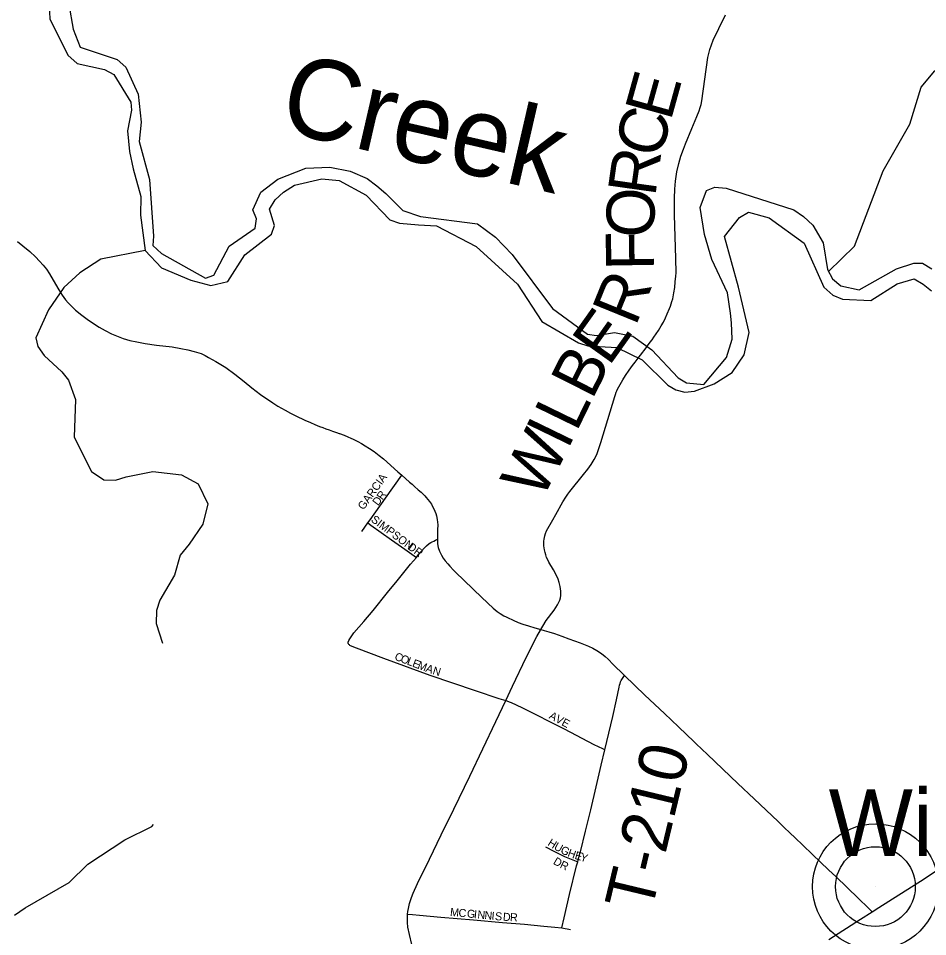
# Model space of a CAD drawing. Extents: x 1410790 to 1770854, y 448063 to 770588.
# Drawn here: x 1575868 to 1581547, y 626630 to 632367 of the extents above; entities that cross this region are included whole.
import ezdxf

# ---------------------------------------------------------------- set-up
doc = ezdxf.new("R2010")
doc.units = 0
for name, color, linetype in [('GM_X_County_Road', 7, 'Continuous'), ('GM_X_County_Road_Text', 7, 'Continuous'), ('GM_X_Minor_River', 7, 'Continuous'), ('GM_X_Minor_River_Text', 7, 'Continuous'), ('GM_X_Township_Road', 7, 'Continuous'), ('GM_X_Township_Road_Text', 7, 'Continuous'), ('GM_X_Township_Subdivision', 7, 'Continuous'), ('GM_X_Township_Subdivision_Text', 7, 'Continuous'), ('GM_X_Unincorporated', 7, 'Continuous'), ('GM_X_Unincorporated_Location', 7, 'Continuous'), ('GM_X_Unincorporated_Text', 7, 'Continuous'), ('GM_X_US_Route', 7, 'Continuous')]:
    doc.layers.add(name, color=color, linetype=linetype)

msp = doc.modelspace()

# ---------------------------------------------------------------- linework, layer by layer
at = {"layer": 'GM_X_County_Road'}
for points in [[(1579130.9, 628548.3), (1579143.6, 628570.8), (1579165, 628605.8), (1579213.6, 628670.6), (1579234.9, 628703), (1579249.4, 628732), (1579253.6, 628746), (1579256.2, 628761.9), (1579257, 628776.4), (1579256.2, 628789.2), (1579254.7, 628803.4), (1579252.3, 628817.2), (1579245.8, 628842.1), (1579239, 628863.3), (1579227.3, 628889.7), (1579209.8, 628920.7), (1579181.3, 628968.7), (1579173.9, 628983.7), (1579167.4, 628998.8), (1579161.5, 629016), (1579157.3, 629030.5), (1579154.1, 629046), (1579152, 629059.9), (1579150.5, 629072.4), (1579150, 629086.6), (1579150.5, 629099.8), (1579151.8, 629113.2), (1579153, 629122.7), (1579155.1, 629133.1), (1579160, 629149.1), (1579166.5, 629164.6), (1579205.1, 629233.6), (1579224, 629267.9), (1579269, 629345.6), (1579286.9, 629375.7), (1579299.5, 629394.8), (1579312.8, 629411), (1579397.9, 629516.9), (1579424.9, 629551), (1579445.9, 629580.4), (1579464.7, 629611.8), (1579474.5, 629630.5), (1579482.1, 629648.7), (1579505.5, 629716.2), (1579594.1, 630005.3), (1579598, 630018), (1579602.5, 630030.6), (1579606.3, 630040), (1579610.5, 630049.7), (1579643.6, 630107.6), (1579660.8, 630135.4), (1579683.1, 630168), (1579704, 630197.4), (1579719.7, 630218.5), (1579739.9, 630244.2), (1579753.9, 630262.3), (1579788.9, 630309.5), (1579796.4, 630320.2), (1579814.3, 630343.5), (1579825.8, 630359.2), (1579837.6, 630374.7), (1579851.9, 630396.4), (1579866.6, 630417.7), (1579883.3, 630445.5), (1579896.4, 630467.8), (1579910.2, 630496.4), (1579921.1, 630520.8), (1579935.1, 630553.3), (1579940.6, 630569.1), (1579945.7, 630583.6), (1579950.4, 630598.4), (1579954.9, 630614.7), (1579962.4, 630652.8), (1579968.2, 630684.5), (1579971.2, 630720.1), (1579974.9, 630755.3), (1579975.6, 630776.6), (1579974.9, 630866.2), (1579966.7, 631138.6), (1579966, 631243.6), (1579967.4, 631299.5), (1579971.7, 631348.8), (1579981.2, 631407.5), (1579992.6, 631459), (1580006.3, 631506.7), (1580021.3, 631550.2), (1580035.3, 631583.3), (1580074.4, 631678.3), (1580105.6, 631754.4), (1580119.7, 631789.4), (1580126.9, 631810.2), (1580131.8, 631828.4), (1580136.8, 631852.1), (1580174.9, 632121.5), (1580180.9, 632147.4), (1580187.6, 632173), (1580197.2, 632201.8), (1580208.5, 632230.5), (1580243.6, 632304.3), (1580284.6, 632388.7)], [(1578911.5, 628104.5), (1578953.9, 628195.9), (1579038.7, 628373.8), (1579106.9, 628506), (1579129.1, 628545.3), (1579130.9, 628548.3)], [(1578299.3, 626769.9), (1578301.2, 626787.5), (1578304, 626805.2), (1578311.5, 626837.3), (1578323.6, 626874.9), (1578334.5, 626902.2), (1578361, 626962.1), (1578435, 627115.3), (1578509.4, 627266.5), (1578588.4, 627426.3), (1578688.2, 627631.9), (1578850.5, 627973.3), (1578911.5, 628104.5)], [(1578325.4, 626581.1), (1578310.3, 626644.7), (1578301.3, 626689.4), (1578298.3, 626718.5), (1578297.9, 626737.9), (1578298.2, 626750.6), (1578299.2, 626769.8), (1578299.3, 626769.9)]]:
    msp.add_lwpolyline(points, dxfattribs=at)
at = {"layer": 'GM_X_Minor_River'}
for points in [[(1576057.4, 632491.3), (1576064.9, 632362.8), (1576176.6, 632136), (1576235.7, 632084.7), (1576405.3, 632047.2), (1576464.8, 632015.9), (1576569.6, 631843.3), (1576574.6, 631793.1), (1576550, 631663.3), (1576561.4, 631534.8), (1576585.3, 631426.1), (1576631.9, 631252.8), (1576629.6, 631136.5), (1576659.3, 630917.5), (1576761.3, 630809.1), (1576944.2, 630731.2), (1577069.8, 630698.6), (1577176.5, 630722.4), (1577282.1, 630888.6), (1577449, 631019.5), (1577468.1, 631073.2), (1577436.1, 631174.1), (1577471.3, 631233.5), (1577524.4, 631280.5), (1577593.4, 631325.2), (1577762.6, 631363.8), (1577870.6, 631353.6), (1578039.1, 631262), (1578188.4, 631108.6), (1578248.1, 631087.3), (1578366.1, 631076.8), (1578480.2, 631070.5), (1578726.2, 630941.2), (1578986, 630705.3), (1579137.7, 630473.7), (1579365.6, 630340.7), (1579425.3, 630321.5), (1579605.5, 630309.8), (1579764.3, 630234.3), (1579923.5, 630074.7), (1579975, 630045.6), (1580030.8, 630032.4), (1580091.1, 630037.2), (1580214.2, 630082.8), (1580325.9, 630154.6), (1580400.3, 630265.4), (1580433.1, 630405), (1580366.6, 630687), (1580278.8, 631003.5), (1580371.3, 631121.9), (1580428.1, 631156.8), (1580557.7, 631120), (1580775, 630963.2), (1580897.8, 630688.1), (1580954.9, 630636.8), (1581014.5, 630611.5), (1581192.7, 630603.9), (1581357.2, 630708.8), (1581464, 630738.6), (1581519.5, 630705.4), (1581570.8, 630664.3)], [(1576182.9, 632452.6), (1576209.9, 632299.7), (1576253.8, 632186.6), (1576484.7, 632109.7), (1576539.9, 632062.4), (1576616.7, 631892.5), (1576635.2, 631717.7), (1576622.8, 631597.7), (1576686.2, 631359.9), (1576711.2, 631006.6), (1576708, 630948.5), (1576761.1, 630897.3), (1577036.6, 630743.3), (1577089.1, 630762.3), (1577184.9, 630942.8), (1577347.5, 631055.7), (1577354.7, 631113.6), (1577331.8, 631170.2), (1577382.1, 631281.5), (1577487.9, 631361.5), (1577663.7, 631430), (1577814.1, 631436.9), (1577939.9, 631412.3), (1578047.2, 631366), (1578106.4, 631320.7), (1578163.6, 631273.4), (1578269.7, 631167), (1578379.2, 631128.7), (1578735, 631083.3), (1578847.6, 631000.8), (1578951.7, 630892.4), (1579203.5, 630554.5), (1579422.8, 630393.7), (1579478.7, 630386.5), (1579591.3, 630404.3), (1579705.1, 630381.9), (1579823.6, 630295.2), (1579988.5, 630121.5), (1580040, 630090.4), (1580150, 630080.1), (1580291.7, 630247.5), (1580326.1, 630363.1), (1580322.1, 630465.4), (1580315.3, 630525.7), (1580297.8, 630652.3), (1580199.7, 630860.8), (1580152.7, 631016.1), (1580126.1, 631185), (1580166.2, 631290.4), (1580218.8, 631311.4), (1580288.8, 631306), (1580711, 631171), (1580772.3, 631129.7), (1580829.4, 631074.4), (1580895.3, 630964.8), (1580922, 630797.9), (1580952.9, 630739.1), (1581004.2, 630695.9), (1581119.9, 630671.5), (1581353.1, 630803), (1581460, 630836.9), (1581514.1, 630837.8), (1581573.5, 630802.5)], [(1580928.4, 630785.8), (1581089.3, 630942.8), (1581269.1, 631414.1), (1581435.3, 631705.4), (1581506, 631936.4), (1581592.2, 632038.9), (1581798.3, 632120.8)], [(1576659.3, 630917.5), (1576383.6, 630863), (1576251.6, 630777.5), (1576151.6, 630685.3), (1576056.6, 630545), (1575976.9, 630370.2), (1575989.9, 630317.8), (1576028.8, 630260.9), (1576139, 630158.4), (1576180.1, 630105.5), (1576223.8, 629986.3), (1576217, 629749.9), (1576325, 629535.2), (1576402.1, 629483.5), (1576474.2, 629482), (1576540.8, 629502.7), (1576707.8, 629535.4), (1576885.8, 629515.7), (1576990.9, 629459.4), (1577050.5, 629333.9), (1577019.9, 629206.3), (1576935.2, 629081.7), (1576877.7, 629012.7), (1576843.2, 628889.2), (1576751.9, 628732.7), (1576730.5, 628667), (1576728.9, 628586.8), (1576768.5, 628463.7)], [(1575844.6, 626764.8), (1575909.7, 626809.5), (1576185.4, 626968.3), (1576301.9, 627082.2), (1576533.5, 627235.8), (1576701.5, 627318.5), (1576711.8, 627330.3)]]:
    msp.add_lwpolyline(points, dxfattribs=at)
at = {"layer": 'GM_X_Township_Road'}
for points in [[(1575862.8, 630971.8), (1575895.3, 630945.3), (1575940, 630909.3), (1575975.2, 630877.6), (1576000.4, 630850.2), (1576022, 630825.9), (1576042.5, 630799), (1576062.4, 630769.9), (1576085.5, 630731.4), (1576120.1, 630671.4), (1576130, 630654.2), (1576141, 630637.1), (1576151.3, 630622.9), (1576162.6, 630609), (1576178.2, 630590.4), (1576192.6, 630575.5), (1576225.6, 630543.4), (1576263.4, 630513), (1576298.1, 630487.8), (1576318.7, 630473.2), (1576373.3, 630437.7), (1576410.1, 630416.2), (1576450, 630396.2), (1576492.1, 630378.4), (1576522.5, 630366.7), (1576563.3, 630354.6), (1576606.7, 630345), (1576659.2, 630336.3), (1576731.3, 630325.9), (1576827.6, 630313.8), (1576882.7, 630305.1), (1576925.7, 630296.8), (1576966.5, 630286), (1577009.5, 630272.1), (1577035.4, 630260.1), (1577056.3, 630249.1), (1577101.9, 630222.6), (1577162.7, 630184.9), (1577220, 630143.6), (1577279, 630097.2), (1577326.3, 630059), (1577379.7, 630017.8), (1577457, 629964), (1577489.1, 629944.4), (1577533.3, 629918.4), (1577567.6, 629901), (1577601.5, 629883.2), (1577656.2, 629857.6), (1577692.6, 629841.6), (1577720.4, 629829.7), (1577747.7, 629818.1), (1577769.6, 629809.9), (1577788.1, 629802.9), (1577808.4, 629795.4), (1577830.3, 629787.3), (1577854.7, 629779), (1577871.1, 629773.4)], [(1577871.1, 629773.4), (1577873.6, 629772.6), (1577902.7, 629762.1), (1577926, 629752.8), (1577945.2, 629744.8), (1577959.3, 629738.1), (1577988.7, 629723), (1578010.3, 629710.9), (1578034.1, 629696.3), (1578061.5, 629679.7), (1578089.5, 629660.6), (1578121, 629636.7), (1578148.4, 629614.1), (1578238, 629534.7), (1578262.7, 629512.4)], [(1578262.7, 629512.4), (1578311.6, 629468.8), (1578326.7, 629456.6), (1578342.2, 629443.2), (1578365.7, 629421.6), (1578382.7, 629406.2), (1578399.4, 629390.5), (1578406.6, 629383.6), (1578415.3, 629373.7), (1578426.3, 629361.4), (1578436.2, 629348.2), (1578441.7, 629340.1), (1578447.6, 629332.1), (1578455.2, 629317.7), (1578463.2, 629303.2), (1578469.5, 629289), (1578475.6, 629273), (1578479.9, 629258.6), (1578484.3, 629235.7), (1578486.9, 629203.5), (1578486.4, 629171), (1578485.2, 629147.6), (1578484.7, 629126.7), (1578485, 629112.5)], [(1578353.8, 628999.7), (1578368, 629016.9), (1578402.2, 629056.2), (1578417.8, 629071.2), (1578434.5, 629085.3), (1578444.1, 629091.7), (1578453.1, 629097), (1578462.3, 629101.6), (1578472.5, 629106.5), (1578485, 629112.5)], [(1578485, 629112.5), (1578485.1, 629107.2), (1578486, 629085.1), (1578490.3, 629062), (1578498.2, 629037.8), (1578509.9, 629013), (1578520.7, 628994.8), (1578532.9, 628978.3), (1578550.3, 628958.3), (1578562, 628945.3), (1578585.7, 628920.1), (1578607, 628899.7), (1578644.4, 628863), (1578715.4, 628794.8), (1578800.5, 628713.1), (1578834.1, 628682.1), (1578859, 628661.4), (1578877.4, 628648.2), (1578899.4, 628634.9), (1578913.6, 628627.5), (1578922.1, 628623), (1578958.2, 628606.7), (1578990.2, 628593.5), (1579019.4, 628582.4), (1579054.6, 628571.2), (1579093.7, 628559), (1579130.9, 628548.3)], [(1577928.3, 628461.5), (1577927.8, 628464.4), (1577927.9, 628467.5), (1577928.6, 628471.3), (1577929.7, 628474.6), (1577932.2, 628480.2), (1577937.8, 628490.3), (1577946.4, 628504), (1577964.1, 628527.3), (1578025.4, 628599.7), (1578083.6, 628668.1), (1578174.2, 628779.5), (1578233, 628853.2), (1578317.9, 628956.3), (1578353.8, 628999.7)], [(1579130.9, 628548.3), (1579152.7, 628542.1), (1579181.8, 628533.4), (1579215.6, 628523), (1579262.5, 628506.5), (1579306.8, 628490.4), (1579341.5, 628477.8), (1579376.6, 628465.7), (1579408.9, 628453.1), (1579428.7, 628444.9), (1579456.1, 628431.8), (1579480.8, 628417.5), (1579509.5, 628398.8), (1579532.5, 628379.7), (1579551.1, 628362.8), (1579583.2, 628331.1), (1579649.7, 628265.6), (1579654.2, 628261.2)], [(1579531.1, 627798.2), (1579580.1, 628006.3), (1579603.2, 628108.9), (1579620.6, 628189.2), (1579623.3, 628201.2), (1579626.3, 628211.5), (1579629.5, 628221.1), (1579633, 628229.7), (1579637, 628237.1), (1579645.2, 628248.6), (1579654.2, 628261.2)], [(1579654.2, 628261.2), (1579781.4, 628137.9), (1579903.6, 628023.9), (1579991.2, 627940), (1580088.8, 627847.5), (1580101.6, 627835.4)], [(1580101.6, 627835.4), (1580172.2, 627768.6), (1580361.2, 627586.8), (1580463.7, 627490.3), (1580537.9, 627421.4), (1580613.1, 627349.1), (1580650.9, 627312.9), (1580686.6, 627279.4), (1580719.7, 627247.9), (1580766.9, 627202.6), (1580828.3, 627143.6), (1580927.9, 627048.6), (1580952.8, 627025.8)], [(1579377.9, 627159.4), (1579409.4, 627288.6), (1579443.4, 627422.1), (1579477.3, 627565.9), (1579508.8, 627701.8), (1579531.1, 627798.2)], [(1579361.7, 627097.9), (1579375.4, 627149.1), (1579377.9, 627159.4)], [(1579262.5, 626684.4), (1579276.9, 626747.2), (1579310.4, 626893.8), (1579354.8, 627071.8), (1579361.7, 627097.9)], [(1580952.8, 627025.8), (1580973.8, 627006.7), (1581044.2, 626937.9), (1581115.8, 626868.9), (1581176.3, 626810.5), (1581201.7, 626786)]]:
    msp.add_lwpolyline(points, dxfattribs=at)
at = {"layer": 'GM_X_Township_Subdivision'}
for points in [[(1578050.2, 629214.9), (1578064.2, 629234.4), (1578161.6, 629369.8), (1578262.7, 629512.4)], [(1578012.2, 629161.8), (1578050.2, 629214.9)], [(1578050.2, 629214.9), (1578068.6, 629201.7), (1578198.6, 629108.8), (1578280.9, 629050.2), (1578353.8, 628999.7)], [(1577928.3, 628461.5), (1577930.4, 628457.7), (1577933, 628454.7), (1577936.3, 628451.8), (1577940.5, 628449.2), (1577976.9, 628434.4), (1578147.7, 628369.1), (1578437.7, 628264.5), (1578720.2, 628168.5), (1578869.1, 628117.6), (1578897, 628108.7), (1578911.5, 628104.5)], [(1578911.5, 628104.5), (1578939.8, 628095.9), (1578946.5, 628093.3), (1579013, 628061.9), (1579276.9, 627929), (1579461.8, 627831.5), (1579515.4, 627805.7), (1579531.1, 627798.2)], [(1579160.7, 627192.2), (1579212.5, 627165.3), (1579279.7, 627131.1), (1579320.2, 627113.6), (1579341.1, 627105.7), (1579361.7, 627097.9)], [(1578299.3, 626769.9), (1578330, 626767.7), (1578372.5, 626764.7), (1578505.8, 626752.4), (1578709.8, 626735.7), (1578891.5, 626719.6), (1579028.7, 626707.6), (1579150.1, 626696.5), (1579218.1, 626689.6), (1579262.5, 626684.4)], [(1579262.5, 626684.4), (1579317.2, 626674.6)]]:
    msp.add_lwpolyline(points, dxfattribs=at)
at = {"layer": 'GM_X_Unincorporated'}
for radius in [392.8, 249]:
    msp.add_circle((1581220.9, 626942.6), radius, dxfattribs=at)
at = {"layer": 'GM_X_Unincorporated_Location'}
msp.add_line((1581220.9, 626942.6), (1581220.9, 626942.6), dxfattribs=at)
at = {"layer": 'GM_X_US_Route'}
msp.add_lwpolyline([(1580929.8, 626612.4), (1581128.4, 626739.8), (1581201.7, 626786), (1581242.1, 626811.5), (1581366.8, 626890.5), (1581502.3, 626976.8), (1581606.7, 627045)], dxfattribs=at)

# ---------------------------------------------------------------- texts
at = {"layer": 'GM_X_County_Road_Text'}
for s, rotation, p in [('E', 74.45431, (1579941.7, 631719.7)), ('C', 74.8325, (1579877.4, 631482.4)), ('R', 82.02002, (1579845.2, 631248.1)), ('O', 87.86852, (1579836.1, 630992.4)), ('F', 90.92951, (1579839.4, 630794.2)), ('R', 67.83321, (1579722.3, 630437.1)), ('E', 54.5505, (1579555.6, 630187.9)), ('B', 63.16439, (1579450.5, 629978.2)), ('L', 64.05207, (1579352.9, 629777.5)), ('I', 64.11222, (1579299.1, 629666.8)), ('W', 62.71605, (1579136.2, 629350.7))]:
    msp.add_text(s, height=300, rotation=rotation, dxfattribs=at).set_placement(p)
at = {"layer": 'GM_X_Minor_River_Text'}
msp.add_text('Creek', height=499.97, rotation=347.05627, dxfattribs=at).set_placement((1577481, 631669.5))
at = {"layer": 'GM_X_Township_Road_Text'}
msp.add_text('T-210', height=300, rotation=76.50414, dxfattribs=at).set_placement((1579820.1, 626773.3))
at = {"layer": 'GM_X_Township_Subdivision_Text'}
for s, rotation, p in [('GARCIA', 54.2153, (1578023.7, 629292.2)), ('R', 54.41766, (1578141.6, 629354.6)), ('D', 53.20441, (1578114.6, 629318.5)), ('SIMPSON', 323.13084, (1578065.8, 629227.1)), ('DR', 323.75059, (1578294.5, 629055.5)), ('C', 338.99212, (1578213.2, 628361.5)), ('O', 339.00111, (1578250.1, 628347.3)), ('L', 339.01545, (1578291.2, 628331.6)), ('E', 338.98995, (1578324.1, 628318.9)), ('M', 338.99364, (1578356.9, 628306.3)), ('A', 340.24692, (1578407.4, 628287)), ('N', 343.61062, (1578451.8, 628271.1)), ('AVE', 331.69674, (1579177.8, 627995.8)), ('H', 328.03169, (1579169.7, 627203.5)), ('U', 330.32809, (1579208.9, 627179.1)), ('G', 332.77506, (1579249.2, 627156.1)), ('H', 339.71298, (1579294.4, 627133.4)), ('E', 343.85638, (1579339.4, 627116.9)), ('Y', 342.57426, (1579372.9, 627107.2)), ('D', 329.28736, (1579203.9, 627087.2)), ('R', 334.6484, (1579246.2, 627062.4)), ('M', 354.67365, (1578562.6, 626760.5)), ('C', 354.67365, (1578615.2, 626755.6)), ('G', 354.6809, (1578667.8, 626750.7)), ('I', 354.69598, (1578711.6, 626746.6)), ('N', 354.65914, (1578733.5, 626744.6)), ('N', 354.68812, (1578777.4, 626740.5)), ('I', 354.69598, (1578821.2, 626736.4)), ('S', 354.75743, (1578843.1, 626734.4)), ('D', 356.73898, (1578893.2, 626730)), ('R', 357.12978, (1578937.5, 626727.5))]:
    msp.add_text(s, height=50, rotation=rotation, dxfattribs=at).set_placement(p)
at = {"layer": 'GM_X_Unincorporated_Text'}
msp.add_text('Wilberforce', height=417, rotation=0.00001, dxfattribs=at).set_placement((1580929, 627133.7))

doc.saveas('drawing.dxf')
